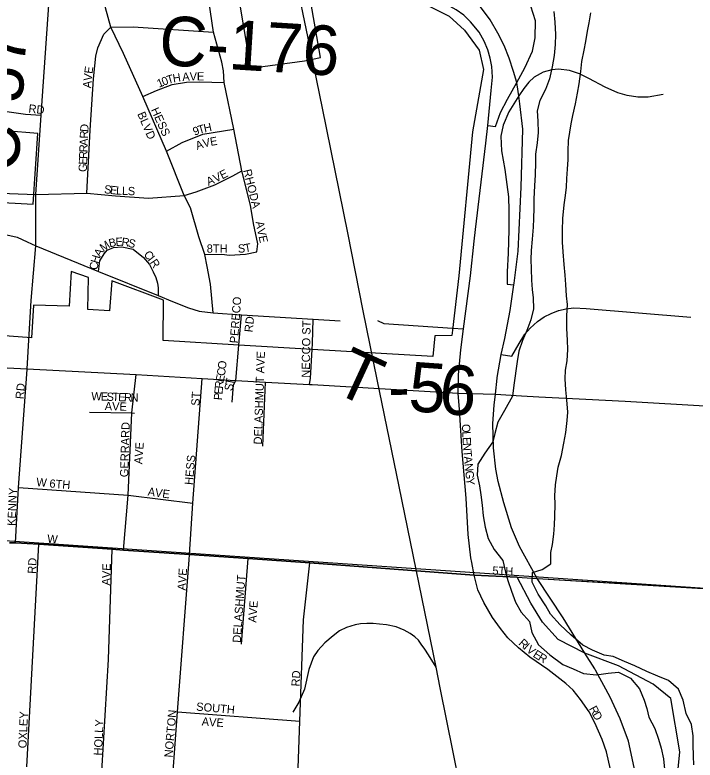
# Model space of a CAD drawing. Extents: x 0 to 34, y -6.2 to 22.
# Drawn here: x 4.825 to 5.605, y 19.618 to 20.472 of the extents above; entities that cross this region are included whole.
import ezdxf

# ---------------------------------------------------------------- set-up
doc = ezdxf.new("R2010")
doc.units = 0
for name, color, linetype in [('GM_X_City_Street', 7, 'Continuous'), ('GM_X_City_Street_Text', 7, 'Continuous'), ('GM_X_Corporation', 7, 'Continuous'), ('GM_X_County_Road', 7, 'Continuous'), ('GM_X_County_Road_Text', 7, 'Continuous'), ('GM_X_Interchange_Ramps', 7, 'Continuous'), ('GM_X_Major_River', 7, 'Continuous'), ('GM_X_Rail_Line', 7, 'Continuous'), ('GM_X_Section', 7, 'Continuous'), ('GM_X_State_Route', 7, 'Continuous'), ('GM_X_Township', 7, 'Continuous'), ('GM_X_Township_Road', 7, 'Continuous'), ('GM_X_Township_Road_Text', 7, 'Continuous'), ('GM_X_Township_Subdivision', 7, 'Continuous'), ('GM_X_Township_Subdivision_Text', 7, 'Continuous')]:
    doc.layers.add(name, color=color, linetype=linetype)

msp = doc.modelspace()

# ---------------------------------------------------------------- linework, layer by layer
at = {"layer": 'GM_X_City_Street'}
for points in [[(5.36458, 20.32519), (5.36702, 20.34562), (5.37098, 20.3856), (5.37257, 20.40113), (5.37146, 20.41334), (5.36968, 20.42289), (5.36702, 20.43244), (5.3628, 20.44242), (5.35703, 20.45264), (5.34703, 20.46463), (5.33949, 20.47196), (5.33061, 20.47817), (5.31973, 20.48417), (5.31151, 20.48727), (5.30041, 20.49105), (5.30507, 20.49984)], [(5.35133, 20.21283), (5.35281, 20.2264), (5.36458, 20.32519)], [(4.63583, 20.27455), (4.84847, 20.26641)], [(5.33335, 20.05961), (5.33615, 20.08829), (5.33927, 20.11227), (5.34703, 20.17333), (5.35133, 20.21283)], [(4.83871, 20.06593), (4.83875, 20.06651), (4.84105, 20.10575)], [(5.07369, 20.02837), (5.07517, 20.04809), (5.07812, 20.05335), (5.08155, 20.09381)], [(5.16263, 20.04858), (5.16345, 20.05582), (5.16559, 20.08889), (5.1658, 20.09547)], [(4.65509, 20.07689), (4.71397, 20.07341), (4.77743, 20.06963), (4.83875, 20.06651), (4.96354, 20.05993), (5.03933, 20.05566), (5.07812, 20.05335), (5.112, 20.05144), (5.16263, 20.04858), (5.1655, 20.04842)], [(4.82512, 19.86698), (4.82877, 19.93033), (4.83871, 20.06593)], [(4.94928, 19.85881), (4.95442, 19.92154), (4.95886, 20.01596), (4.96354, 20.05993)], [(5.02434, 19.84774), (5.02472, 19.85367), (5.02848, 19.91263), (5.03933, 20.05566)], [(5.34859, 19.84432), (5.34748, 19.84984), (5.34437, 19.8767), (5.34215, 19.91845), (5.33749, 19.97195), (5.3346, 20.01991), (5.33305, 20.03878), (5.33327, 20.05876), (5.33335, 20.05961)], [(5.10911, 19.97794), (5.112, 20.05144)], [(5.1655, 20.04842), (5.33305, 20.03878), (5.3757, 20.03757), (5.40547, 20.0356)], [(5.40547, 20.0356), (5.42551, 20.03428), (5.4796, 20.03181), (5.52466, 20.02932)], [(5.52466, 20.02932), (5.62247, 20.02392), (5.72242, 20.0185), (5.78112, 20.01538), (5.84014, 20.01225), (5.91051, 20.0088), (5.98498, 20.00452), (6.0491, 20.00124), (6.08033, 19.99927), (6.11749, 19.99729), (6.14955, 19.99532), (6.18555, 19.99351), (6.22189, 19.99138), (6.28403, 19.98841), (6.33647, 19.98562), (6.34387, 19.98545), (6.38744, 19.98332), (6.38733, 19.98465)], [(4.91009, 20.01703), (4.95886, 20.01596), (4.96171, 20.01589)], [(4.82877, 19.93033), (4.95442, 19.92154), (5.02848, 19.91263)], [(4.81835, 19.86698), (4.82512, 19.86698), (4.85185, 19.86537), (4.93609, 19.85971), (4.94928, 19.85881), (5.02472, 19.85367), (5.09201, 19.84908), (5.16282, 19.84425), (5.18165, 19.84282)], [(4.83822, 19.61008), (4.85185, 19.86537)], [(4.92422, 19.60495), (4.93184, 19.7334), (4.93609, 19.85971)], [(5.00558, 19.59973), (5.01122, 19.67329), (5.02434, 19.84774)], [(5.08429, 19.75089), (5.09201, 19.84908)], [(5.14872, 19.59645), (5.14905, 19.59812), (5.15136, 19.66261), (5.15552, 19.77895), (5.16282, 19.84425)], [(5.18165, 19.84282), (5.35148, 19.82986), (5.40077, 19.82759), (5.42369, 19.82617)], [(5.50877, 19.58327), (5.50822, 19.59295), (5.50758, 19.60724), (5.50318, 19.62759), (5.49825, 19.64165), (5.4898, 19.66067), (5.48314, 19.67333), (5.47315, 19.68731), (5.46493, 19.69797), (5.45638, 19.70587), (5.43592, 19.72189), (5.4152, 19.73594), (5.40232, 19.74682), (5.38988, 19.75814), (5.38167, 19.7688), (5.37257, 19.78145), (5.36236, 19.79855), (5.35547, 19.81298), (5.35148, 19.82986), (5.34859, 19.84432)], [(5.42369, 19.82617), (5.56099, 19.81796)], [(5.56099, 19.81796), (5.60742, 19.81518), (5.7112, 19.80977), (5.82899, 19.80424), (5.89998, 19.80029), (5.97269, 19.79671), (6.01527, 19.79408), (6.02212, 19.79392)], [(5.01122, 19.67329), (5.15136, 19.66261)]]:
    msp.add_lwpolyline(points, dxfattribs=at)
at = {"layer": 'GM_X_Corporation'}
for points in [[(5.0793, 20.50435), (5.09471, 20.41116), (5.15662, 20.41974), (5.1752, 20.4234), (5.16283, 20.49376)], [(5.29504, 20.48486), (5.32268, 20.47083), (5.34042, 20.45474), (5.35693, 20.43204), (5.36188, 20.40976), (5.34926, 20.33842), (5.33374, 20.17319), (5.32635, 20.11098), (5.32584, 20.10498), (5.30619, 20.10456), (5.30389, 20.08078), (5.16559, 20.08889), (5.08155, 20.09381), (4.99453, 20.09891), (4.99491, 20.1454), (4.93584, 20.16748), (4.93311, 20.13308), (4.9081, 20.13475), (4.90892, 20.17122), (4.88925, 20.17829), (4.88677, 20.13848), (4.84583, 20.13944), (4.84351, 20.10198), (4.60673, 20.11958)], [(4.79674, 20.25812), (4.84545, 20.25539), (4.85086, 20.33659), (4.81381, 20.33952)]]:
    msp.add_lwpolyline(points, dxfattribs=at)
at = {"layer": 'GM_X_County_Road'}
for points in [[(4.84105, 20.10575), (4.84336, 20.14509), (4.84859, 20.20746), (4.84847, 20.26641), (4.85479, 20.35747), (4.866, 20.5224), (4.86608, 20.52364)], [(4.69563, 20.23004), (4.74659, 20.22718), (4.77205, 20.22466), (4.79408, 20.22342), (4.80853, 20.22177), (4.82698, 20.21737), (4.83864, 20.21202), (4.84859, 20.20746), (4.92044, 20.17814), (4.98886, 20.15061), (5.00531, 20.14388), (5.0237, 20.13638), (5.03604, 20.13276), (5.05182, 20.13095), (5.08454, 20.12865), (5.1667, 20.12366), (5.19778, 20.1218)], [(5.1658, 20.09547), (5.1667, 20.12366)]]:
    msp.add_lwpolyline(points, dxfattribs=at)
at = {"layer": 'GM_X_Interchange_Ramps'}
for points in [[(5.36702, 20.34562), (5.37569, 20.34451), (5.38171, 20.36068), (5.38972, 20.37587), (5.40019, 20.39475), (5.40964, 20.41179), (5.41842, 20.43078), (5.42149, 20.44598), (5.42153, 20.46574), (5.41617, 20.48225), (5.40616, 20.4993), (5.39128, 20.51278), (5.37541, 20.5233), (5.32883, 20.54234), (5.30749, 20.5552), (5.29601, 20.56095), (5.28687, 20.54677)], [(5.5683, 20.38127), (5.55092, 20.37823), (5.53909, 20.37823), (5.52678, 20.38002), (5.51617, 20.38314), (5.5015, 20.3897), (5.48308, 20.39937), (5.47216, 20.40468), (5.46061, 20.40874), (5.44813, 20.4103), (5.44032, 20.40936), (5.43064, 20.40656), (5.42034, 20.40094), (5.4141, 20.39532), (5.40817, 20.38814), (5.40262, 20.37946), (5.391, 20.3613), (5.38476, 20.346), (5.38195, 20.3332), (5.38257, 20.31635), (5.38663, 20.29512), (5.38882, 20.27795), (5.39069, 20.26391), (5.39131, 20.24799), (5.39131, 20.22614), (5.39038, 20.19929), (5.38913, 20.17776), (5.38913, 20.16371), (5.39704, 20.16275)], [(5.38243, 20.08295), (5.39474, 20.081), (5.40286, 20.09567), (5.40941, 20.10627), (5.41566, 20.11315), (5.42408, 20.12094), (5.43158, 20.12625), (5.43969, 20.13), (5.44813, 20.13343), (5.44844, 20.13343), (5.45655, 20.1353), (5.4656, 20.13655), (5.47965, 20.13593), (5.59982, 20.12563)]]:
    msp.add_lwpolyline(points, dxfattribs=at)
at = {"layer": 'GM_X_Major_River'}
for points in [[(5.4428, 20.47627), (5.44386, 20.46412), (5.44453, 20.45008), (5.44446, 20.43831), (5.44325, 20.4258), (5.4409, 20.41291), (5.43779, 20.39927), (5.43317, 20.38677), (5.42666, 20.37429), (5.42356, 20.36254), (5.42424, 20.3504), (5.42492, 20.33749), (5.42372, 20.32573), (5.42175, 20.31284), (5.42169, 20.30298), (5.42123, 20.28894), (5.4204, 20.27642), (5.41993, 20.26162), (5.41986, 20.25062), (5.41941, 20.23886), (5.41898, 20.229), (5.41776, 20.21534), (5.41692, 20.20207), (5.41648, 20.19182), (5.4168, 20.1812), (5.4171, 20.16829), (5.4178, 20.15766), (5.41888, 20.14817), (5.41956, 20.13526), (5.41645, 20.12276), (5.41184, 20.11065), (5.40684, 20.09891), (5.4026, 20.08679), (5.40064, 20.07504), (5.39669, 20.04774), (5.39548, 20.03522), (5.38629, 20.01896), (5.37863, 20.00535), (5.37515, 19.99246), (5.37282, 19.98299), (5.36365, 19.96976), (5.35562, 19.95729), (5.35478, 19.94477), (5.35736, 19.93223), (5.35882, 19.92198), (5.36064, 19.91021), (5.3617, 19.89806), (5.3639, 19.88514), (5.36761, 19.87184), (5.37436, 19.85928), (5.38413, 19.8467), (5.38746, 19.8334), (5.39006, 19.82389), (5.39415, 19.81172), (5.39862, 19.79918), (5.40537, 19.78737), (5.41478, 19.77669), (5.41736, 19.76415), (5.42523, 19.75007), (5.43804, 19.73861), (5.45313, 19.72751), (5.46484, 19.72251), (5.47694, 19.71713), (5.4917, 19.71552), (5.50497, 19.71772), (5.5171, 19.71879), (5.5307, 19.71188), (5.54086, 19.69968), (5.54646, 19.68674), (5.54944, 19.67724), (5.55165, 19.66698), (5.55877, 19.65404), (5.56286, 19.64187), (5.56583, 19.6316), (5.56841, 19.61945), (5.56986, 19.60768)], [(5.60322, 19.61241), (5.6029, 19.62228), (5.60261, 19.63594), (5.60266, 19.64581), (5.60047, 19.65872), (5.59448, 19.67128), (5.59116, 19.68648), (5.58593, 19.69941), (5.57425, 19.70935), (5.56216, 19.71435), (5.5493, 19.71936), (5.53571, 19.72589), (5.52361, 19.7309), (5.51077, 19.73666), (5.50055, 19.73824), (5.48694, 19.74401), (5.47599, 19.74977), (5.46242, 19.76161), (5.44999, 19.77307), (5.43908, 19.78528), (5.43345, 19.7948), (5.42482, 19.80813), (5.4177, 19.82183), (5.41815, 19.83322), (5.42953, 19.83656), (5.43942, 19.84296), (5.43949, 19.85586), (5.44107, 19.86533), (5.44265, 19.87709), (5.44347, 19.88771), (5.44391, 19.89719), (5.44437, 19.91123), (5.44405, 19.9211), (5.4445, 19.93362), (5.44608, 19.94386), (5.44765, 19.95371), (5.45152, 19.96735), (5.45426, 19.98137), (5.4566, 19.9935), (5.4582, 20.00715), (5.45863, 20.01702), (5.45758, 20.03107), (5.45651, 20.04246), (5.45583, 20.05498), (5.45627, 20.06522), (5.45785, 20.07584), (5.45868, 20.08874), (5.45837, 20.09936), (5.45769, 20.11265), (5.45777, 20.12745), (5.45823, 20.14035), (5.45715, 20.15022), (5.45647, 20.16313), (5.45578, 20.17414), (5.45471, 20.18629), (5.45328, 20.20072), (5.45259, 20.21172), (5.45267, 20.22538), (5.45313, 20.23904), (5.45474, 20.25459), (5.45594, 20.26521), (5.45713, 20.27469), (5.45757, 20.28493), (5.45839, 20.29555), (5.45922, 20.30655), (5.45927, 20.31604), (5.45973, 20.32856), (5.46092, 20.33804), (5.46249, 20.34752), (5.46444, 20.35699), (5.46755, 20.37025), (5.4699, 20.38276), (5.47185, 20.39338), (5.47383, 20.4074), (5.47504, 20.41916), (5.47739, 20.43205), (5.47934, 20.4419), (5.4813, 20.45366), (5.48325, 20.46313), (5.48522, 20.47488)]]:
    msp.add_lwpolyline(points, dxfattribs=at)
at = {"layer": 'GM_X_Rail_Line'}
for points in [[(5.30783, 19.72433), (5.26537, 19.93151), (5.24016, 20.05424), (5.2241, 20.13313), (5.20662, 20.22242), (5.17733, 20.36557), (5.16103, 20.44564), (5.14686, 20.51415), (5.1393, 20.55312)], [(5.30783, 19.72433), (5.299, 19.73873), (5.29494, 19.74529), (5.29074, 19.75082), (5.28735, 19.75539), (5.28322, 19.75915), (5.27784, 19.76291), (5.27108, 19.76699), (5.26664, 19.76895), (5.262, 19.77066), (5.25094, 19.773), (5.24283, 19.77396), (5.23554, 19.77448), (5.22831, 19.77448), (5.22116, 19.77404), (5.21475, 19.77308), (5.2051, 19.76998), (5.19706, 19.76622), (5.18956, 19.76059), (5.18, 19.75252), (5.17206, 19.7437), (5.16717, 19.7363), (5.16168, 19.72185), (5.15662, 19.69934), (5.15014, 19.68426), (5.14344, 19.67273)], [(5.64517, 18.71967), (5.63403, 18.72622), (5.57338, 18.76459), (5.5538, 18.77907), (5.53597, 18.79499), (5.5226, 18.80948), (5.50684, 18.83033), (5.49553, 18.8488), (5.48742, 18.86535), (5.48153, 18.88016), (5.47595, 18.89671), (5.46863, 18.92648), (5.46179, 18.96102), (5.42135, 19.16224), (5.41803, 19.17928), (5.39525, 19.29166), (5.38649, 19.33368), (5.31231, 19.70061), (5.30783, 19.72433)]]:
    msp.add_lwpolyline(points, dxfattribs=at)
at = {"layer": 'GM_X_Section'}
msp.add_lwpolyline([(5.77359, 19.80442), (5.74527, 19.32804), (5.23224, 19.35957), (4.71794, 19.38931), (4.75087, 19.87398)], close=True, dxfattribs=at)
at = {"layer": 'GM_X_State_Route'}
for points in [[(5.37774, 20.05581), (5.37784, 20.05664), (5.38243, 20.08295), (5.38655, 20.10153), (5.39277, 20.13336), (5.39704, 20.16275), (5.39742, 20.16479), (5.40165, 20.20137), (5.40511, 20.27491), (5.40704, 20.34152), (5.40382, 20.37059), (5.40262, 20.37946), (5.40191, 20.38473), (5.40019, 20.39475), (5.39656, 20.40766), (5.39159, 20.42295), (5.38586, 20.43747), (5.37859, 20.45161), (5.36981, 20.4669), (5.35872, 20.4818)], [(5.48967, 19.72256), (5.47845, 19.74064), (5.45331, 19.78118), (5.42369, 19.82617), (5.40342, 19.8627), (5.39409, 19.88428), (5.38522, 19.91289), (5.37879, 19.93732), (5.37612, 19.95153), (5.37368, 19.97617), (5.3729, 20.00386), (5.37422, 20.02508), (5.3757, 20.03757), (5.37774, 20.05581)], [(5.54579, 19.32856), (5.54055, 19.35381), (5.5366, 19.40364), (5.53565, 19.41484), (5.53541, 19.42794), (5.53735, 19.45993), (5.53837, 19.47197), (5.53708, 19.54674), (5.53774, 19.57154), (5.53709, 19.58829), (5.53532, 19.60739), (5.53154, 19.62559), (5.52855, 19.63982), (5.51892, 19.66521), (5.50755, 19.69015), (5.4905, 19.72122), (5.48967, 19.72256)]]:
    msp.add_lwpolyline(points, dxfattribs=at)
at = {"layer": 'GM_X_Township'}
for points in [[(4.81836, 19.86698), (4.82511, 19.86698), (4.85184, 19.86538), (4.93609, 19.85971), (4.94928, 19.85881), (5.02472, 19.85368), (5.09201, 19.84908), (5.16283, 19.84425), (5.35148, 19.82986), (5.40077, 19.82759), (5.42369, 19.82617), (5.60742, 19.81518)], [(5.61723, 19.14403), (5.60384, 19.26108), (5.5821, 19.36475), (5.57039, 19.44669), (5.5817, 19.56888), (5.58711, 19.62728), (5.57711, 19.6885), (5.55681, 19.70487), (5.51686, 19.72593), (5.47845, 19.74064), (5.44771, 19.75639), (5.4299, 19.77609), (5.41653, 19.79783), (5.40077, 19.82759), (5.35148, 19.82986), (5.16283, 19.84425), (5.09201, 19.84908), (5.02472, 19.85368), (4.94928, 19.85881), (4.93609, 19.85971), (4.85184, 19.86538), (4.82511, 19.86698), (4.81836, 19.86698)]]:
    msp.add_lwpolyline(points, dxfattribs=at)
at = {"layer": 'GM_X_Township_Road'}
msp.add_lwpolyline([(5.24046, 20.12182), (5.24779, 20.11849), (5.32661, 20.11338), (5.33927, 20.11227)], dxfattribs=at)
at = {"layer": 'GM_X_Township_Subdivision'}
for points in [[(5.05182, 20.13095), (5.04905, 20.16366), (5.04521, 20.18404), (5.04256, 20.19763), (5.03547, 20.21801), (5.02602, 20.25109), (5.01863, 20.26527), (4.99856, 20.31607), (4.97124, 20.37888), (4.94924, 20.42798), (4.93457, 20.45835), (4.92858, 20.48067), (4.92817, 20.49431), (4.92982, 20.51786)], [(5.1022, 20.20058), (5.10338, 20.20974), (5.09837, 20.23337), (5.09482, 20.25405), (5.08478, 20.29362), (5.07581, 20.34154), (5.06451, 20.39476), (5.06394, 20.40822), (5.06208, 20.41808), (5.05234, 20.45276), (5.04404, 20.5101)], [(4.90694, 20.26805), (4.91073, 20.34039), (4.91454, 20.39927), (4.91722, 20.42509), (4.9197, 20.43459), (4.92672, 20.45029), (4.93457, 20.45835)], [(4.93457, 20.45835), (4.96039, 20.45856), (5.05234, 20.45276)], [(4.97124, 20.37888), (4.98712, 20.3856), (5.00486, 20.39262), (5.02146, 20.39519), (5.03633, 20.39548), (5.06451, 20.39476)], [(4.68108, 20.35426), (4.71329, 20.35104), (4.7622, 20.34844), (4.77386, 20.34956), (4.78629, 20.35409), (4.79644, 20.35823), (4.80699, 20.36162), (4.81527, 20.36162), (4.83672, 20.35861), (4.85479, 20.35747)], [(4.99856, 20.31607), (5.01659, 20.32608), (5.04005, 20.33553), (5.07581, 20.34154)], [(4.84847, 20.26641), (4.90694, 20.26805), (4.93981, 20.26496), (4.97789, 20.26232), (5.01863, 20.26527), (5.03252, 20.2697), (5.05378, 20.27738), (5.07445, 20.28801), (5.08478, 20.29362)], [(4.92044, 20.17814), (4.92192, 20.19053), (4.92688, 20.19854), (4.93051, 20.20255), (4.93756, 20.20561), (4.94729, 20.20656), (4.96026, 20.20388), (4.97209, 20.19435), (4.97877, 20.18614), (4.98316, 20.17774), (4.98621, 20.17145), (4.98817, 20.16465), (4.98886, 20.15962), (4.98886, 20.15061)], [(5.04256, 20.19763), (5.06204, 20.19822), (5.07061, 20.19704), (5.08892, 20.19822), (5.1022, 20.20058)], [(5.08155, 20.09381), (5.08454, 20.12865)]]:
    msp.add_lwpolyline(points, dxfattribs=at)

# ---------------------------------------------------------------- texts
at = {"layer": 'GM_X_City_Street_Text'}
for s, height, rotation, p in [('NECCO ST', 0.00947, 89.13063, (5.16279, 20.05635)), ('DELASHMUT AVE', 0.0094697, 88.05772, (5.10779, 19.97968)), ('O', 0.00947, 83.44656, (5.06648, 20.06567)), ('C', 0.00947, 81.56595, (5.06534, 20.05791)), ('E', 0.00947, 77.88615, (5.06382, 20.05074)), ('T', 0.00947, 79.62948, (5.07518, 20.04729)), ('RD', 0.00947, 83.99338, (4.83451, 20.03146)), ('R', 0.00947, 84.722, (5.06318, 20.04357)), ('S', 0.00947, 78.75435, (5.07385, 20.04059)), ('W', 0.00947, 358.13342, (4.91206, 20.03056)), ('E', 0.00947, 358.11451, (4.92288, 20.03021)), ('S', 0.00947, 358.14605, (4.92955, 20.02999)), ('T', 0.00947, 358.11451, (4.93621, 20.02977)), ('E', 0.00947, 358.14605, (4.94288, 20.02955)), ('R', 0.00947, 358.12968, (4.94954, 20.02934)), ('N', 0.00947, 358.66416, (4.95713, 20.02909)), ('ST', 0.00947, 86.42621, (5.03613, 20.02389)), ('P', 0.00947, 84.71898, (5.06195, 20.03029)), ('E', 0.00947, 84.75742, (5.06257, 20.03693)), ('AVE', 0.00947, 358.01858, (4.9275, 20.01928)), ('GERRARD', 0.00947, 88.26529, (4.95446, 19.94217)), ('O', 0.00947, 273.1265, (5.33719, 20.00304)), ('L', 0.00947, 273.11619, (5.33764, 19.99472)), ('E', 0.00947, 273.11619, (5.338, 19.98806)), ('AVE', 0.00947, 86.05688, (4.97072, 19.95695)), ('N', 0.00947, 273.39923, (5.33837, 19.98136)), ('T', 0.00947, 275.08212, (5.33888, 19.97274)), ('HESS', 0.00947, 84.95979, (5.02863, 19.9331)), ('A', 0.00947, 275.66445, (5.33948, 19.96599)), ('N', 0.00947, 275.6994, (5.34031, 19.95769)), ('G', 0.00947, 275.6932, (5.34114, 19.9494)), ('W', 0.00947, 355.60387, (4.84888, 19.93222)), ('6TH', 0.00947, 355.42886, (4.86388, 19.93056)), ('Y', 0.00947, 275.70911, (5.34196, 19.94111)), ('KENNY', 0.00947, 87.66414, (4.82533, 19.88635)), ('AVE', 0.00947, 352.15179, (4.97648, 19.92138)), ('W', 0.00947, 355.60387, (4.86138, 19.86722)), ('RD', 0.00947, 86.98901, (4.84864, 19.83137)), ('AVE', 0.00947, 88.02609, (4.93363, 19.81801)), ('AVE', 0.00947, 86.04937, (5.0203, 19.81224)), ('5TH', 0.00947, 357.70171, (5.37215, 19.83056)), ('DELASHMUT', 0.00947, 86.00884, (5.08363, 19.75224)), ('AVE', 0.00947, 86.05739, (5.10155, 19.77528)), ('R', 0.00947, 318.50563, (5.4016, 19.75094)), ('I', 0.00947, 318.53452, (5.40722, 19.74597)), ('V', 0.00947, 320.33142, (5.41058, 19.743)), ('E', 0.00947, 327.40041, (5.41801, 19.73694)), ('R', 0.00947, 328.5495, (5.4238, 19.73324)), ('RD', 0.00947, 86.98841, (5.15113, 19.70221)), ('SOUTH', 0.00947, 355.02841, (5.03223, 19.67473)), ('R', 0.00947, 298.38956, (5.48287, 19.677)), ('OXLEY', 0.00947, 87.56473, (4.8378, 19.63135)), ('NORTON', 0.00947, 85.07546, (5.0053, 19.6206)), ('D', 0.00947, 299.60353, (5.48654, 19.67021)), ('HOLLY', 0.00947, 87.56473, (4.92446, 19.62302)), ('AVE', 0.00947, 356.05688, (5.03858, 19.65764))]:
    msp.add_text(s, height=height, rotation=rotation, dxfattribs=at).set_placement(p)
at = {"layer": 'GM_X_County_Road_Text'}
for s, rotation, p in [('C-176', 356.42217, (4.98871, 20.41529)), ('C-57', 86.57343, (4.82837, 20.29066))]:
    msp.add_text(s, height=0.056818, rotation=rotation, dxfattribs=at).set_placement(p)
at = {"layer": 'GM_X_Township_Road_Text'}
for s, rotation, p in [('T', 335.20421, (5.1872, 20.04127)), ('5', 356.01041, (5.27496, 20.01823)), ('6', 354.66328, (5.30952, 20.01583)), ('-', 1.10747, (5.25296, 20.01775))]:
    msp.add_text(s, height=0.05682, rotation=rotation, dxfattribs=at).set_placement(p)
at = {"layer": 'GM_X_Township_Subdivision_Text'}
for s, rotation, p in [('E', 82.49201, (4.91344, 20.40452)), ('V', 83.86741, (4.91256, 20.39629)), ('H', 9.26468, (5.00638, 20.39489)), ('A', 4.39703, (5.01687, 20.39656)), ('V', 0.19674, (5.025, 20.3972)), ('E', 0.00001, (5.03332, 20.39723)), ('A', 85.84431, (4.91197, 20.38807)), ('1', 22.12029, (4.98972, 20.38875)), ('0', 22.1468, (4.99513, 20.39095)), ('T', 16.50824, (5.0003, 20.39307)), ('RD', 353.66247, (4.83977, 20.36055)), ('HESS', 294.30305, (4.98037, 20.36368)), ('BLVD', 293.19784, (4.96473, 20.35896)), ('D', 85.09841, (4.90863, 20.33786)), ('T', 16.65475, (5.03599, 20.33571)), ('H', 12.60468, (5.0422, 20.33758)), ('R', 87.88699, (4.90837, 20.33048)), ('9', 19.70842, (5.03062, 20.33378)), ('A', 87.90154, (4.90806, 20.32215)), ('A', 18.50406, (5.03357, 20.3176)), ('V', 13.79241, (5.04128, 20.32019)), ('E', 9.9969, (5.04921, 20.32214)), ('R', 87.91125, (4.90779, 20.31466)), ('R', 87.91471, (4.90751, 20.30716)), ('E', 87.89608, (4.90727, 20.3005)), ('G', 87.90154, (4.90696, 20.29217)), ('E', 27.66633, (5.06247, 20.28369)), ('RHODA', 284.03732, (5.0863, 20.29421)), ('A', 22.64172, (5.04654, 20.27631)), ('V', 27.03324, (5.05495, 20.27986)), ('S', 352.99017, (4.92647, 20.26805)), ('E', 353.91779, (4.93325, 20.26721)), ('L', 356.97385, (4.94043, 20.26646)), ('L', 357.78115, (4.94724, 20.2661)), ('S', 357.78115, (4.9539, 20.26585)), ('A', 280.81702, (5.10057, 20.23498)), ('V', 282.47772, (5.10219, 20.2265)), ('E', 3.39053, (4.94023, 20.20737)), ('R', 352.52252, (4.94641, 20.20778)), ('E', 282.49065, (5.104, 20.21836)), ('M', 35.30687, (4.92605, 20.20041)), ('B', 12.63418, (4.93331, 20.20579)), ('S', 345.19527, (4.95353, 20.20687)), ('8TH', 0.00001, (5.04458, 20.19973)), ('S', 1.9401, (5.08049, 20.19973)), ('T', 9.70687, (5.08855, 20.2001)), ('A', 58.06179, (4.92232, 20.19405)), ('C', 308.91011, (4.97175, 20.19745)), ('H', 73.44518, (4.92022, 20.18668)), ('I', 308.89877, (4.97646, 20.19161)), ('R', 303.11754, (4.97893, 20.18858)), ('C', 83.5257, (4.91946, 20.17966)), ('PERECO', 85.68613, (5.0803, 20.09558)), ('RD', 83.99458, (5.09716, 20.10811))]:
    msp.add_text(s, height=0.00947, rotation=rotation, dxfattribs=at).set_placement(p)

doc.saveas('drawing.dxf')
